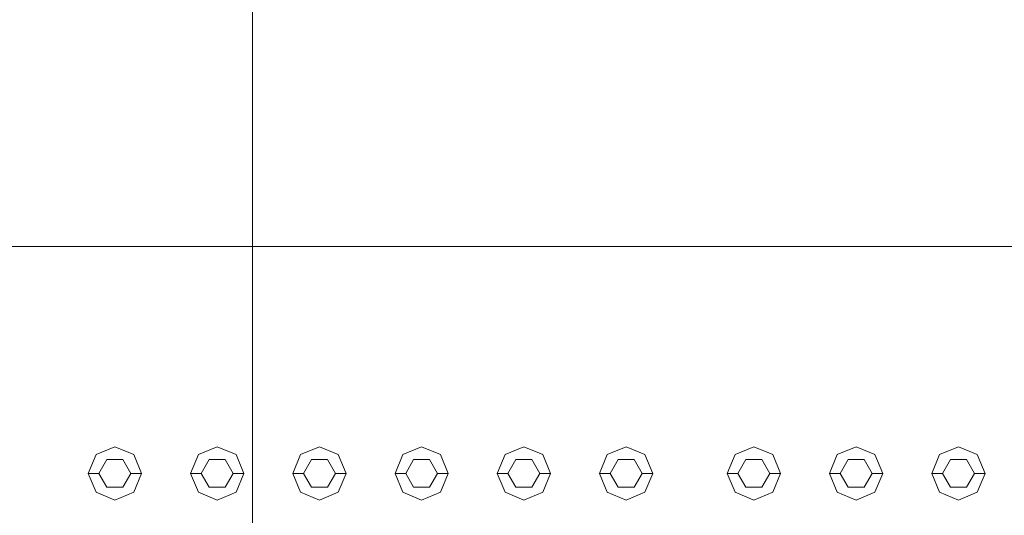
# Model space of a CAD drawing. Header units: millimetres. Extents: x 321 to 585, y -277 to 9.
# Tile 930 of 1056: x 353.861 to 354.786, y -11.219 to -10.753. Entities that reach past the tile are written whole.
import ezdxf

# ---------------------------------------------------------------- set-up
doc = ezdxf.new("R2010")
doc.units = ezdxf.units.MM
doc.header["$MEASUREMENT"] = 0
doc.layers.add('IFC-Elemento construtivo genérico-Contorno', color=253, linetype='Continuous', lineweight=5)
doc.layers.add('IFC-Laje-Contorno', color=134, linetype='Continuous', lineweight=5)

msp = doc.modelspace()

# ---------------------------------------------------------------- linework, layer by layer
at = {"layer": 'IFC-Elemento construtivo genérico-Contorno', "lineweight": 5}
for p, q in [((353.93304, -11.16176), (353.95071, -11.15444)), ((353.95071, -11.15444), (353.96839, -11.16176)), ((354.02904, -11.16176), (354.04672, -11.15444)), ((354.04672, -11.15444), (354.06439, -11.16176)), ((354.12504, -11.16176), (354.14271, -11.15444)), ((354.12504, -11.16176), (354.14271, -11.15444)), ((354.14271, -11.15444), (354.16039, -11.16176)), ((354.14271, -11.15444), (354.16039, -11.16176)), ((354.22104, -11.16176), (354.23871, -11.15444)), ((354.22104, -11.16176), (354.23871, -11.15444)), ((354.23871, -11.15444), (354.25639, -11.16176)), ((354.23871, -11.15444), (354.25639, -11.16176)), ((354.31704, -11.16176), (354.33471, -11.15444)), ((354.31704, -11.16176), (354.33471, -11.15444)), ((354.33471, -11.15444), (354.35239, -11.16176)), ((354.33471, -11.15444), (354.35239, -11.16176)), ((354.41304, -11.16176), (354.43071, -11.15444)), ((354.41304, -11.16176), (354.43071, -11.15444)), ((354.43071, -11.15444), (354.44839, -11.16176)), ((354.43071, -11.15444), (354.44839, -11.16176)), ((354.53304, -11.16176), (354.55071, -11.15444)), ((354.53304, -11.16176), (354.55071, -11.15444)), ((354.55071, -11.15444), (354.56839, -11.16176)), ((354.55071, -11.15444), (354.56839, -11.16176)), ((354.62904, -11.16176), (354.64672, -11.15444)), ((354.62904, -11.16176), (354.64672, -11.15444)), ((354.64672, -11.15444), (354.66439, -11.16176)), ((354.64672, -11.15444), (354.66439, -11.16176)), ((354.72504, -11.16176), (354.74271, -11.15444)), ((354.72504, -11.16176), (354.74271, -11.15444)), ((354.74271, -11.15444), (354.76039, -11.16176)), ((354.74271, -11.15444), (354.76039, -11.16176)), ((353.92571, -11.17944), (353.93304, -11.16176)), ((353.93571, -11.17944), (353.94321, -11.16645)), ((353.94321, -11.16645), (353.95821, -11.16645)), ((353.95821, -11.16645), (353.96571, -11.17944)), ((353.96839, -11.16176), (353.97571, -11.17944)), ((354.02172, -11.17944), (354.02904, -11.16176)), ((354.03172, -11.17944), (354.03922, -11.16645)), ((354.03922, -11.16645), (354.05422, -11.16645)), ((354.05422, -11.16645), (354.06172, -11.17944)), ((354.06439, -11.16176), (354.07172, -11.17944)), ((354.11771, -11.17944), (354.12504, -11.16176)), ((354.11771, -11.17944), (354.12504, -11.16176)), ((354.12771, -11.17944), (354.13521, -11.16645)), ((354.12771, -11.17944), (354.13521, -11.16645)), ((354.13521, -11.16645), (354.15021, -11.16645)), ((354.13521, -11.16645), (354.15021, -11.16645)), ((354.15021, -11.16645), (354.15771, -11.17944)), ((354.15021, -11.16645), (354.15771, -11.17944)), ((354.16039, -11.16176), (354.16771, -11.17944)), ((354.16039, -11.16176), (354.16771, -11.17944)), ((354.21371, -11.17944), (354.22104, -11.16176)), ((354.21371, -11.17944), (354.22104, -11.16176)), ((354.22371, -11.17944), (354.23121, -11.16645)), ((354.22371, -11.17944), (354.23121, -11.16645)), ((354.23121, -11.16645), (354.24621, -11.16645)), ((354.23121, -11.16645), (354.24621, -11.16645)), ((354.24621, -11.16645), (354.25371, -11.17944)), ((354.24621, -11.16645), (354.25371, -11.17944)), ((354.25639, -11.16176), (354.26371, -11.17944)), ((354.25639, -11.16176), (354.26371, -11.17944)), ((354.30971, -11.17944), (354.31704, -11.16176)), ((354.30971, -11.17944), (354.31704, -11.16176)), ((354.31971, -11.17944), (354.32721, -11.16645)), ((354.31971, -11.17944), (354.32721, -11.16645)), ((354.32721, -11.16645), (354.34221, -11.16645)), ((354.32721, -11.16645), (354.34221, -11.16645)), ((354.34221, -11.16645), (354.34971, -11.17944)), ((354.34221, -11.16645), (354.34971, -11.17944)), ((354.35239, -11.16176), (354.35971, -11.17944)), ((354.35239, -11.16176), (354.35971, -11.17944)), ((354.40571, -11.17944), (354.41304, -11.16176)), ((354.40571, -11.17944), (354.41304, -11.16176)), ((354.41571, -11.17944), (354.42321, -11.16645)), ((354.41571, -11.17944), (354.42321, -11.16645)), ((354.42321, -11.16645), (354.43821, -11.16645)), ((354.42321, -11.16645), (354.43821, -11.16645)), ((354.43821, -11.16645), (354.44571, -11.17944)), ((354.43821, -11.16645), (354.44571, -11.17944)), ((354.44839, -11.16176), (354.45571, -11.17944)), ((354.44839, -11.16176), (354.45571, -11.17944)), ((354.52571, -11.17944), (354.53304, -11.16176)), ((354.52571, -11.17944), (354.53304, -11.16176)), ((354.53571, -11.17944), (354.54321, -11.16645)), ((354.53571, -11.17944), (354.54321, -11.16645)), ((354.54321, -11.16645), (354.55821, -11.16645)), ((354.54321, -11.16645), (354.55821, -11.16645)), ((354.55821, -11.16645), (354.56571, -11.17944)), ((354.55821, -11.16645), (354.56571, -11.17944)), ((354.56839, -11.16176), (354.57571, -11.17944)), ((354.56839, -11.16176), (354.57571, -11.17944)), ((354.62172, -11.17944), (354.62904, -11.16176)), ((354.62172, -11.17944), (354.62904, -11.16176)), ((354.63172, -11.17944), (354.63922, -11.16645)), ((354.63172, -11.17944), (354.63922, -11.16645)), ((354.63922, -11.16645), (354.65422, -11.16645)), ((354.63922, -11.16645), (354.65422, -11.16645)), ((354.65422, -11.16645), (354.66172, -11.17944)), ((354.65422, -11.16645), (354.66172, -11.17944)), ((354.66439, -11.16176), (354.67172, -11.17944)), ((354.66439, -11.16176), (354.67172, -11.17944)), ((354.71771, -11.17944), (354.72504, -11.16176)), ((354.71771, -11.17944), (354.72504, -11.16176)), ((354.72771, -11.17944), (354.73521, -11.16645)), ((354.72771, -11.17944), (354.73521, -11.16645)), ((354.73521, -11.16645), (354.75021, -11.16645)), ((354.73521, -11.16645), (354.75021, -11.16645)), ((354.75021, -11.16645), (354.75771, -11.17944)), ((354.75021, -11.16645), (354.75771, -11.17944)), ((354.76039, -11.16176), (354.76771, -11.17944)), ((354.76039, -11.16176), (354.76771, -11.17944)), ((353.92571, -11.17944), (353.93571, -11.17944)), ((353.92571, -11.17944), (353.93304, -11.19711)), ((353.93571, -11.17944), (353.94321, -11.19242)), ((353.95821, -11.19242), (353.96571, -11.17944)), ((353.96571, -11.17944), (353.97571, -11.17944)), ((353.96839, -11.19711), (353.97571, -11.17944)), ((354.02172, -11.17944), (354.03172, -11.17944)), ((354.02172, -11.17944), (354.02904, -11.19711)), ((354.03172, -11.17944), (354.03922, -11.19242)), ((354.05422, -11.19242), (354.06172, -11.17944)), ((354.06172, -11.17944), (354.07172, -11.17944)), ((354.06439, -11.19711), (354.07172, -11.17944)), ((354.11771, -11.17944), (354.12771, -11.17944)), ((354.11771, -11.17944), (354.12504, -11.19711)), ((354.11771, -11.17944), (354.12771, -11.17944)), ((354.11771, -11.17944), (354.12504, -11.19711)), ((354.12771, -11.17944), (354.13521, -11.19242)), ((354.12771, -11.17944), (354.13521, -11.19242)), ((354.15021, -11.19242), (354.15771, -11.17944)), ((354.15021, -11.19242), (354.15771, -11.17944)), ((354.15771, -11.17944), (354.16771, -11.17944)), ((354.15771, -11.17944), (354.16771, -11.17944)), ((354.16039, -11.19711), (354.16771, -11.17944)), ((354.16039, -11.19711), (354.16771, -11.17944)), ((354.21371, -11.17944), (354.22371, -11.17944)), ((354.21371, -11.17944), (354.22104, -11.19711)), ((354.21371, -11.17944), (354.22371, -11.17944)), ((354.21371, -11.17944), (354.22104, -11.19711)), ((354.22371, -11.17944), (354.23121, -11.19242)), ((354.22371, -11.17944), (354.23121, -11.19242)), ((354.24621, -11.19242), (354.25371, -11.17944)), ((354.24621, -11.19242), (354.25371, -11.17944)), ((354.25371, -11.17944), (354.26371, -11.17944)), ((354.25371, -11.17944), (354.26371, -11.17944)), ((354.25639, -11.19711), (354.26371, -11.17944)), ((354.25639, -11.19711), (354.26371, -11.17944)), ((354.30971, -11.17944), (354.31971, -11.17944)), ((354.30971, -11.17944), (354.31704, -11.19711)), ((354.30971, -11.17944), (354.31971, -11.17944)), ((354.30971, -11.17944), (354.31704, -11.19711)), ((354.31971, -11.17944), (354.32721, -11.19242)), ((354.31971, -11.17944), (354.32721, -11.19242)), ((354.34221, -11.19242), (354.34971, -11.17944)), ((354.34221, -11.19242), (354.34971, -11.17944)), ((354.34971, -11.17944), (354.35971, -11.17944)), ((354.34971, -11.17944), (354.35971, -11.17944)), ((354.35239, -11.19711), (354.35971, -11.17944)), ((354.35239, -11.19711), (354.35971, -11.17944)), ((354.40571, -11.17944), (354.41571, -11.17944)), ((354.40571, -11.17944), (354.41304, -11.19711)), ((354.40571, -11.17944), (354.41571, -11.17944)), ((354.40571, -11.17944), (354.41304, -11.19711)), ((354.41571, -11.17944), (354.42321, -11.19242)), ((354.41571, -11.17944), (354.42321, -11.19242)), ((354.43821, -11.19242), (354.44571, -11.17944)), ((354.43821, -11.19242), (354.44571, -11.17944)), ((354.44571, -11.17944), (354.45571, -11.17944)), ((354.44571, -11.17944), (354.45571, -11.17944)), ((354.44839, -11.19711), (354.45571, -11.17944)), ((354.44839, -11.19711), (354.45571, -11.17944)), ((354.52571, -11.17944), (354.53571, -11.17944)), ((354.52571, -11.17944), (354.53304, -11.19711)), ((354.52571, -11.17944), (354.53571, -11.17944)), ((354.52571, -11.17944), (354.53304, -11.19711)), ((354.53571, -11.17944), (354.54321, -11.19242)), ((354.53571, -11.17944), (354.54321, -11.19242)), ((354.55821, -11.19242), (354.56571, -11.17944)), ((354.55821, -11.19242), (354.56571, -11.17944)), ((354.56571, -11.17944), (354.57571, -11.17944)), ((354.56571, -11.17944), (354.57571, -11.17944)), ((354.56839, -11.19711), (354.57571, -11.17944)), ((354.56839, -11.19711), (354.57571, -11.17944)), ((354.62172, -11.17944), (354.63172, -11.17944)), ((354.62172, -11.17944), (354.62904, -11.19711)), ((354.62172, -11.17944), (354.63172, -11.17944)), ((354.62172, -11.17944), (354.62904, -11.19711)), ((354.63172, -11.17944), (354.63922, -11.19242)), ((354.63172, -11.17944), (354.63922, -11.19242)), ((354.65422, -11.19242), (354.66172, -11.17944)), ((354.65422, -11.19242), (354.66172, -11.17944)), ((354.66172, -11.17944), (354.67172, -11.17944)), ((354.66172, -11.17944), (354.67172, -11.17944)), ((354.66439, -11.19711), (354.67172, -11.17944)), ((354.66439, -11.19711), (354.67172, -11.17944)), ((354.71771, -11.17944), (354.72771, -11.17944)), ((354.71771, -11.17944), (354.72504, -11.19711)), ((354.71771, -11.17944), (354.72771, -11.17944)), ((354.71771, -11.17944), (354.72504, -11.19711)), ((354.72771, -11.17944), (354.73521, -11.19242)), ((354.72771, -11.17944), (354.73521, -11.19242)), ((354.75021, -11.19242), (354.75771, -11.17944)), ((354.75021, -11.19242), (354.75771, -11.17944)), ((354.75771, -11.17944), (354.76771, -11.17944)), ((354.75771, -11.17944), (354.76771, -11.17944)), ((354.76039, -11.19711), (354.76771, -11.17944)), ((354.76039, -11.19711), (354.76771, -11.17944)), ((353.94321, -11.19242), (353.95821, -11.19242)), ((354.03922, -11.19242), (354.05422, -11.19242)), ((354.13521, -11.19242), (354.15021, -11.19242)), ((354.13521, -11.19242), (354.15021, -11.19242)), ((354.23121, -11.19242), (354.24621, -11.19242)), ((354.23121, -11.19242), (354.24621, -11.19242)), ((354.32721, -11.19242), (354.34221, -11.19242)), ((354.32721, -11.19242), (354.34221, -11.19242)), ((354.42321, -11.19242), (354.43821, -11.19242)), ((354.42321, -11.19242), (354.43821, -11.19242)), ((354.54321, -11.19242), (354.55821, -11.19242)), ((354.54321, -11.19242), (354.55821, -11.19242)), ((354.63922, -11.19242), (354.65422, -11.19242)), ((354.63922, -11.19242), (354.65422, -11.19242)), ((354.73521, -11.19242), (354.75021, -11.19242)), ((354.73521, -11.19242), (354.75021, -11.19242)), ((353.93304, -11.19711), (353.95071, -11.20444)), ((353.95071, -11.20444), (353.96839, -11.19711)), ((354.02904, -11.19711), (354.04672, -11.20444)), ((354.04672, -11.20444), (354.06439, -11.19711)), ((354.12504, -11.19711), (354.14271, -11.20444)), ((354.12504, -11.19711), (354.14271, -11.20444)), ((354.14271, -11.20444), (354.16039, -11.19711)), ((354.14271, -11.20444), (354.16039, -11.19711)), ((354.22104, -11.19711), (354.23871, -11.20444)), ((354.22104, -11.19711), (354.23871, -11.20444)), ((354.23871, -11.20444), (354.25639, -11.19711)), ((354.23871, -11.20444), (354.25639, -11.19711)), ((354.31704, -11.19711), (354.33471, -11.20444)), ((354.31704, -11.19711), (354.33471, -11.20444)), ((354.33471, -11.20444), (354.35239, -11.19711)), ((354.33471, -11.20444), (354.35239, -11.19711)), ((354.41304, -11.19711), (354.43071, -11.20444)), ((354.41304, -11.19711), (354.43071, -11.20444)), ((354.43071, -11.20444), (354.44839, -11.19711)), ((354.43071, -11.20444), (354.44839, -11.19711)), ((354.53304, -11.19711), (354.55071, -11.20444)), ((354.53304, -11.19711), (354.55071, -11.20444)), ((354.55071, -11.20444), (354.56839, -11.19711)), ((354.55071, -11.20444), (354.56839, -11.19711)), ((354.62904, -11.19711), (354.64672, -11.20444)), ((354.62904, -11.19711), (354.64672, -11.20444)), ((354.64672, -11.20444), (354.66439, -11.19711)), ((354.64672, -11.20444), (354.66439, -11.19711)), ((354.72504, -11.19711), (354.74271, -11.20444)), ((354.72504, -11.19711), (354.74271, -11.20444)), ((354.74271, -11.20444), (354.76039, -11.19711)), ((354.74271, -11.20444), (354.76039, -11.19711))]:
    msp.add_line(p, q, dxfattribs=at)
at = {"layer": 'IFC-Laje-Contorno', "color": 7, "lineweight": 5}
for p, q in [((354.07974, -11.40614), (354.07974, -8.21236)), ((354.07974, -10.96614), (354.07974, -8.21237)), ((347.22974, -10.96614), (354.07974, -10.96614)), ((354.07974, -10.96614), (355.69072, -10.96614)), ((354.07974, -10.96614), (355.69071, -10.96614))]:
    msp.add_line(p, q, dxfattribs=at)

doc.saveas('drawing.dxf')
